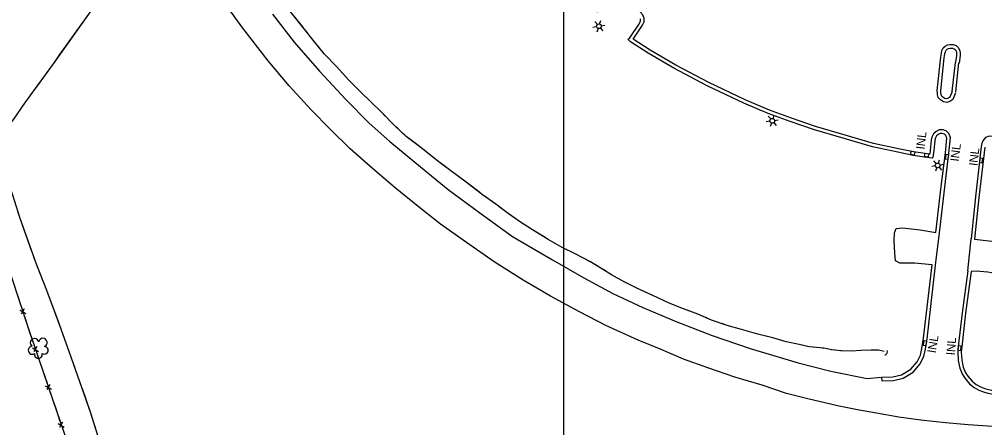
# Model space of a CAD drawing. Extents: x 353423 to 364002, y 127000 to 201942.
# Drawn here: x 360621 to 361293, y 159093 to 159377 of the extents above; entities that cross this region are included whole.
import ezdxf

# ---------------------------------------------------------------- set-up
doc = ezdxf.new("R2010")
doc.units = 0
for name, color, linetype in [('E_DTM_SlopeBottom', 7, 'Continuous'), ('E_FEN_Generic', 7, 'Continuous'), ('E_LAND_BrushLine', 7, 'Continuous'), ('E_LAND_TreeLine', 7, 'Continuous'), ('E_MISCPROP', 7, 'Continuous'), ('E_STRUCT_WingWall', 7, 'Continuous')]:
    doc.layers.add(name, color=color, linetype=linetype)

msp = doc.modelspace()

# ---------------------------------------------------------------- linework, layer by layer
at = {"layer": 'E_DTM_SlopeBottom'}
for p, q in [((360621.52, 159174.68), (360625.74, 159172.17)), ((360624.64, 159175.52), (360622.51, 159171.89)), ((360630.35, 159148.33), (360634.61, 159145.86)), ((360633.46, 159149.21), (360631.37, 159145.55)), ((360639.34, 159122.04), (360643.59, 159119.58)), ((360642.45, 159122.93), (360640.36, 159119.27)), ((360648.28, 159095.75), (360652.53, 159093.28)), ((360651.39, 159096.63), (360649.29, 159092.97))]:
    msp.add_line(p, q, dxfattribs=at)
for points in [[(361244.12, 159282.55), (361244.51, 159284.51), (361241.56, 159285.09), (361241.18, 159283.13), (361244.12, 159282.55)], [(361253.82, 159281.23), (361254.08, 159283.21), (361251.1, 159283.61), (361250.84, 159281.62), (361253.82, 159281.23)], [(361265.47, 159279.84), (361267.45, 159279.6), (361267.81, 159282.57), (361265.83, 159282.81), (361265.47, 159279.84)], [(361291.54, 159280), (361289.55, 159280.24), (361289.2, 159277.26), (361291.19, 159277.02), (361291.54, 159280)], [(360615.64, 159198.14), (360627.39, 159162.34), (360644.85, 159111.27), (360654.23, 159083.58), (360672.17, 159030.22), (360695.4, 158961.24), (360705.96, 158929.71), (360718.61, 158890.6), (360728.6, 158860.84), (360787.98, 158856.41), (360839.69, 158852.92), (360894.67, 158848.76), (360948.68, 158844.93), (361006.68, 158840.67), (361041.64, 158838.35), (361085.99, 158833.81), (361106.71, 158830.21)], [(360619.71, 159185.75), (360622.81, 159176.32)], [(360624.85, 159170.08), (360627.39, 159162.34), (360628.41, 159159.37)], [(360628.41, 159159.37), (360631.62, 159149.98)], [(361250.07, 159150.32), (361252.04, 159149.99), (361252.53, 159152.95), (361250.55, 159153.28), (361250.07, 159150.32)], [(361276.39, 159149.58), (361274.4, 159149.72), (361274.18, 159146.73), (361276.18, 159146.58), (361276.39, 159149.58)], [(360633.74, 159143.77), (360637.39, 159133.09)], [(360637.39, 159133.09), (360640.6, 159123.7)], [(360642.72, 159117.49), (360644.85, 159111.27), (360646.36, 159106.81)], [(360646.36, 159106.81), (360649.55, 159097.4)]]:
    msp.add_lwpolyline(points, dxfattribs=at)
msp.add_arc((361223.02, 159145.54), 2.13, 279.93081, 26.17037, dxfattribs=at)
at = {"layer": 'E_FEN_Generic'}
for centre, radius, start, end in [((360631.86, 159151.82), 2.97, 11.4515, 232.68538), ((360637.71, 159152.02), 2.97, 289.10232, 172.07559), ((360630.27, 159146.69), 2.78, 94.42239, 302.19538), ((360638.77, 159146.6), 2.61, 233.80755, 91.74016), ((360634.5, 159143.91), 2.78, 171.09941, 12.11045)]:
    msp.add_arc(centre, radius, start, end, dxfattribs=at)
at = {"layer": 'E_LAND_BrushLine'}
for p, q in [((361024.98, 159373.62), (361025.82, 159376)), ((361022.84, 159371.75), (361020.28, 159371.33)), ((361023.38, 159373.37), (361021.68, 159375.36)), ((361023.88, 159370.54), (361023.01, 159368.08)), ((361025.53, 159370.8), (361027.19, 159368.82)), ((361026.08, 159372.34), (361028.54, 159372.85)), ((361144.03, 159307.59), (361142.33, 159309.58)), ((361145.63, 159307.85), (361146.47, 159310.22)), ((361143.49, 159305.98), (361140.93, 159305.55)), ((361144.53, 159304.76), (361143.66, 159302.31)), ((361146.18, 159305.02), (361147.84, 159303.05)), ((361146.73, 159306.56), (361149.18, 159307.07)), ((361258.54, 159274.98), (361255.98, 159274.55)), ((361259.07, 159276.6), (361257.37, 159278.58)), ((361260.67, 159276.85), (361261.52, 159279.22)), ((361261.78, 159275.56), (361264.23, 159276.07)), ((361259.57, 159273.76), (361258.7, 159271.31)), ((361261.23, 159274.02), (361262.89, 159272.05))]:
    msp.add_line(p, q, dxfattribs=at)
for centre in [(361024.45, 159372.07), (361145.1, 159306.29), (361260.14, 159275.3)]:
    msp.add_circle(centre, 1.64, dxfattribs=at)
at = {"layer": 'E_LAND_TreeLine'}
msp.add_line((361000, 157500), (361000, 160500), dxfattribs=at)
at = {"layer": 'E_MISCPROP'}
for points in [[(361298.38, 159093.71), (361281.32, 159094.83), (361265.67, 159096.15), (361248.51, 159098.05), (361233.08, 159100.2), (361217.65, 159102.8), (361204.27, 159105.14), (361190.51, 159107.9), (361169.71, 159112.8), (361154.95, 159116.53), (361138.05, 159122.36), (361119.11, 159128.03), (361100.22, 159134.41), (361083.28, 159140.57), (361067.77, 159147.11), (361051.82, 159153.81), (361029.25, 159163.84), (361010.91, 159173.38), (360990.74, 159184.4), (360971.8, 159195.38), (360951.7, 159208.13), (360932.28, 159221.65), (360914.3, 159234.42), (360898.8, 159246.64), (360882.81, 159259.65), (360867.03, 159273.12), (360851.35, 159286.75), (360837.6, 159300.6), (360824.31, 159314.04), (360808.99, 159330.62), (360794.38, 159348.15), (360776.17, 159371.77), (360760.43, 159393.4)], [(361048.32, 159363.13), (361054.88, 159372.79), (361055.91, 159375.25), (361056.02, 159377.59), (361055.08, 159380.03), (361053.19, 159382.13), (361038.09, 159392.77), (361035.74, 159394.03), (361033.63, 159394.26), (361031.43, 159393.87), (361029.86, 159392.11), (361024.69, 159384.73), (361022.73, 159381.89)], [(360797.32, 159380.54), (360812.54, 159361.04), (360829.98, 159340.87), (360848.61, 159320.91), (360864.56, 159304.78), (360879.03, 159291.85), (360900.31, 159274.4), (360919.71, 159258.44), (360941.65, 159242.31), (360964.44, 159225.88), (360992.11, 159209.51), (361013.88, 159197.1), (361034.23, 159186.12), (361054.94, 159176.5), (361078.59, 159166.36), (361103.29, 159157.03), (361129.6, 159147.97), (361162.98, 159137.83), (361185.91, 159132.24), (361211.02, 159126.99), (361221.15, 159127.96)], [(361258.9, 159228.71), (361262.61, 159260.51), (361265.48, 159284.1), (361266.43, 159294.3), (361265.71, 159296.05), (361264.79, 159296.93), (361263.36, 159297.52), (361261.84, 159297.54), (361260.58, 159296.86), (361259.28, 159295.75), (361258.41, 159294.04), (361258.11, 159292.42), (361257.95, 159290.27), (361257.36, 159285.64), (361256.83, 159280.69), (361256.42, 159280.4), (361251.09, 159281.08), (361242.99, 159282.25), (361232.39, 159284.4), (361214.89, 159288.19), (361195.12, 159293.91), (361174.5, 159299.92), (361157.56, 159305.88), (361142.29, 159311.34), (361125.22, 159318.58), (361099.72, 159330.67), (361076.69, 159342.92), (361058.74, 159353.4), (361046.55, 159361.29), (361044.79, 159362.84), (361044.98, 159363.38), (361045.96, 159364.11), (361052.67, 159373.99), (361053.43, 159375.81), (361053.49, 159377.18)], [(361254.55, 159283.16), (361251.42, 159283.56), (361243.42, 159284.72), (361232.9, 159286.85), (361215.5, 159290.62), (361195.82, 159296.31), (361175.26, 159302.3), (361158.4, 159308.23), (361143.2, 159313.67), (361126.24, 159320.86), (361100.84, 159332.9), (361077.91, 159345.1), (361060.05, 159355.53), (361048.39, 159363.08)], [(361272.61, 159325.84), (361270.62, 159321.02), (361268.65, 159319.69), (361266.43, 159319.16), (361264.09, 159319.44), (361262.05, 159320.8), (361260.55, 159322.63), (361260.09, 159324.33), (361259.91, 159325.8), (361259.86, 159327.31), (361262.26, 159350.56), (361262.74, 159353.39), (361263.12, 159355.27), (361263.94, 159356.99), (361265.31, 159358.26), (361266.92, 159359.12), (361268.7, 159359.46), (361270.85, 159359.43), (361273.04, 159358.66), (361274.6, 159357.14), (361275.64, 159354.99), (361275.73, 159353.29), (361275.76, 159351.66), (361275.03, 159346.52)], [(361270.3, 159326.8), (361268.59, 159322.67), (361267.63, 159322.02), (361266.28, 159321.7), (361264.98, 159321.85), (361263.74, 159322.67), (361262.83, 159323.79), (361262.55, 159324.81), (361262.4, 159325.99), (361262.36, 159327.22), (361264.74, 159350.22), (361265.2, 159352.93), (361265.51, 159354.48), (361265.99, 159355.48), (361266.77, 159356.21), (361267.76, 159356.73), (361268.92, 159356.96), (361270.41, 159356.93), (361271.68, 159356.48), (361272.54, 159355.65), (361273.17, 159354.36), (361273.23, 159353.21), (361273.26, 159351.81), (361272.55, 159346.87)], [(361270.3, 159326.8), (361272.45, 159346.88)], [(361272.79, 159326.53), (361274.94, 159346.61)], [(361261.38, 159228.42), (361265.09, 159260.22), (361267.97, 159283.83), (361268.98, 159294.68), (361267.82, 159297.49), (361266.17, 159299.06), (361263.87, 159300.02), (361261.22, 159300.05), (361259.16, 159298.93), (361257.28, 159297.33), (361256.01, 159294.85), (361255.63, 159292.74), (361255.46, 159290.52), (361254.87, 159285.93), (361254.58, 159283.16)], [(361302.48, 159276.96), (361303.6, 159286.6), (361303.55, 159289.74), (361302.36, 159292.93), (361300.53, 159295.08), (361298.28, 159295.49), (361295.94, 159295.73), (361293.42, 159294.68), (361291.49, 159292.46), (361290.9, 159290.53), (361290.4, 159288.45), (361289.56, 159280.25), (361286.36, 159253.32), (361283.34, 159224.31)], [(361292.86, 159288.02), (361292.04, 159279.98), (361288.84, 159253.04), (361285.83, 159224.05)], [(361256.25, 159206.09), (361244.07, 159207.33), (361238.25, 159207.28), (361233.84, 159207.3), (361230.89, 159208.83), (361230.25, 159214.15), (361229.98, 159222.96), (361230.19, 159228.36), (361231.25, 159231.39), (361235.89, 159231.88), (361247.89, 159230.37), (361258.9, 159228.71)], [(361258.73, 159205.8), (361261.38, 159228.42)], [(361281.03, 159201.84), (361283.34, 159224.31)], [(361285.83, 159224.05), (361301.87, 159222.18), (361306.36, 159222.19), (361309.65, 159221.77), (361310.92, 159218.35), (361310.65, 159212.29), (361309.58, 159206.11), (361308.67, 159201.67), (361306.64, 159199.5), (361300.16, 159200.12), (361295.03, 159201.1), (361289.54, 159201.49), (361287.87, 159201.67), (361283.5, 159201.51)], [(361221.15, 159127.96), (361229, 159128.08), (361235.08, 159129.62), (361241.38, 159133.44), (361245.84, 159138.52), (361248.14, 159143.29), (361249.17, 159147.99), (361250.34, 159155.06), (361256.25, 159206.09)], [(361221.15, 159127.96), (361221.19, 159125.46), (361229.33, 159125.58), (361236.06, 159127.29), (361243, 159131.51), (361247.94, 159137.12), (361250.52, 159142.46), (361251.63, 159147.52), (361252.82, 159154.71), (361258.73, 159205.8)], [(361281.03, 159201.84), (361277.09, 159172.72), (361274.37, 159149.26), (361274.09, 159145.39), (361274.47, 159139.44), (361275.47, 159134.15), (361277.34, 159129.83), (361279.2, 159127.03), (361282.35, 159123.36), (361285.61, 159120.82), (361288.77, 159119), (361292.81, 159117.43), (361295.09, 159116.92), (361298.91, 159116.04), (361299.47, 159118.48)], [(361283.5, 159201.51), (361279.57, 159172.41), (361276.86, 159149.03), (361276.6, 159145.38), (361276.95, 159139.75), (361277.87, 159134.89), (361279.54, 159131.03), (361281.2, 159128.54), (361284.08, 159125.18), (361287.01, 159122.9), (361289.85, 159121.26), (361293.54, 159119.83), (361295.65, 159119.35), (361299.47, 159118.48)]]:
    msp.add_lwpolyline(points, dxfattribs=at)
at = {"layer": 'E_STRUCT_WingWall'}
for points in [[(360694.14, 159413.67), (360670.47, 159382.03), (360645.89, 159347.5), (360624.85, 159318.55), (360617.12, 159307.5), (360611.07, 159299.26), (360604.63, 159290.93)], [(360818.4, 159371.65), (360811.26, 159380.4), (360806.15, 159386.76), (360799.8, 159395.22), (360799.4, 159395.74)], [(361222.98, 159145.81), (361219.02, 159146.81), (361213.99, 159146.79), (361206.68, 159146.43), (361200.34, 159146.14), (361193.21, 159146.32), (361186.58, 159146.95), (361180.86, 159148.09), (361170.63, 159149.15), (361163.73, 159150.65), (361154.69, 159152.54), (361145.48, 159155.38), (361135.03, 159157.96), (361123.59, 159161.05), (361113.69, 159164.01), (361102.84, 159167.7), (361093.29, 159171.73), (361083.42, 159175.53), (361073.33, 159179.49), (361061.92, 159184.8), (361051.23, 159189.59), (361042.14, 159194.28), (361033.28, 159199.08), (361026.57, 159203.4), (361018.59, 159208.14), (361008.48, 159213.62), (360998.86, 159218.23), (360989.24, 159223.71), (360978.23, 159230.56), (360969.19, 159236.35), (360960.5, 159242.44), (360952.68, 159248.29), (360943.58, 159254.86), (360932.13, 159263.55), (360921.41, 159271.46), (360911.35, 159279.12), (360900.53, 159287.81), (360890.46, 159295.43), (360882.28, 159303.1), (360873.39, 159312.11), (360865.6, 159319.75), (360858.55, 159326.41), (360850.45, 159334.67), (360841.82, 159344), (360833.61, 159352.68), (360826.58, 159361.28), (360818.48, 159371.55), (360811.26, 159380.4)], [(360665.3, 159374.77), (360649.33, 159352.33)], [(360822.33, 159366.67), (360821.02, 159368.33)], [(360826.26, 159361.68), (360824.95, 159363.34)], [(360830.27, 159356.76), (360828.93, 159358.4)], [(360649.33, 159352.33), (360645.89, 159347.5), (360633.19, 159330.02)], [(360853.94, 159331.11), (360850.45, 159334.67), (360841.82, 159344), (360833.61, 159352.68), (360832.95, 159353.48)], [(360875.84, 159309.62), (360873.39, 159312.11), (360865.6, 159319.75), (360858.55, 159326.41), (360853.94, 159331.11)], [(360627.6, 159322.33), (360626.49, 159320.8)], [(360630.95, 159326.94), (360629.84, 159325.41)], [(360624.27, 159317.71), (360623.18, 159316.16)], [(360880.3, 159305.11), (360878.81, 159306.61)], [(360884.85, 159300.68), (360883.31, 159302.13)], [(360889.48, 159296.34), (360887.94, 159297.79)], [(360916.98, 159274.83), (360911.35, 159279.12), (360900.53, 159287.81), (360892.77, 159293.68)], [(360941.53, 159256.42), (360932.13, 159263.55), (360921.41, 159271.46), (360916.98, 159274.83)], [(360613.77, 159263.69), (360621.51, 159238.63), (360632.9, 159206.87), (360640.17, 159188.59), (360650.23, 159161.55), (360657.37, 159141.3), (360664.62, 159120.92), (360670.77, 159103.23), (360675.78, 159086.9)], [(360946.64, 159252.65), (360944.92, 159253.89)], [(360951.79, 159248.94), (360950.07, 159250.18)], [(360620.22, 159242.79), (360621.51, 159238.63), (360629.8, 159215.51)], [(360956.88, 159245.15), (360955.18, 159246.42)], [(360985.91, 159225.78), (360978.23, 159230.56), (360969.19, 159236.35), (360960.5, 159242.44), (360960.27, 159242.62)], [(361012.9, 159211.23), (361008.48, 159213.62), (360998.86, 159218.23), (360989.24, 159223.71), (360985.91, 159225.78)], [(360631.15, 159211.76), (360631.82, 159209.88)], [(361018.48, 159208.2), (361016.62, 159209.21)], [(360633.19, 159206.14), (360633.93, 159204.29)], [(361023.94, 159204.96), (361022.12, 159206.04)], [(361029.33, 159201.62), (361027.56, 159202.76)], [(360635.41, 159200.58), (360636.14, 159198.73)], [(360637.62, 159195.02), (360640.17, 159188.59), (360647.84, 159167.98)], [(361060.28, 159185.53), (361051.23, 159189.59), (361042.14, 159194.28), (361033.28, 159199.08), (361032.89, 159199.33)], [(361088.52, 159173.57), (361083.42, 159175.53), (361073.33, 159179.49), (361061.92, 159184.8), (361060.28, 159185.53)], [(360647.84, 159167.98), (360650.23, 159161.55), (360657.37, 159141.3), (360657.57, 159140.74)], [(361094.43, 159171.25), (361093.29, 159171.73), (361092.47, 159172.05)], [(361100.28, 159168.78), (361098.33, 159169.61)], [(361106.22, 159166.55), (361104.22, 159167.23)], [(361139.73, 159156.8), (361135.03, 159157.96), (361123.59, 159161.05), (361113.69, 159164.01), (361110.23, 159165.19)], [(361169.47, 159149.4), (361163.73, 159150.65), (361154.69, 159152.54), (361145.48, 159155.38), (361139.73, 159156.8)], [(361175.76, 159148.62), (361173.66, 159148.84)], [(361182.06, 159147.85), (361180.86, 159148.09), (361179.97, 159148.18)], [(361188.3, 159146.78), (361186.58, 159146.95), (361186.2, 159147.02)], [(361222.98, 159145.81), (361219.02, 159146.81), (361213.99, 159146.79), (361206.68, 159146.43), (361200.34, 159146.14), (361193.21, 159146.32), (361192.51, 159146.38)], [(360658.91, 159136.99), (360659.58, 159135.11)], [(360660.91, 159131.35), (360661.58, 159129.47)], [(360662.92, 159125.71), (360663.59, 159123.83)], [(360664.92, 159120.07), (360670.77, 159103.23), (360674.02, 159092.63)]]:
    msp.add_lwpolyline(points, dxfattribs=at)

# ---------------------------------------------------------------- texts
at = {"layer": 'E_DTM_SlopeBottom'}
for rotation, p in [(83.05261, (361250.93, 159286.14)), (83.05261, (361274.82, 159277.73)), (83.23852, (361287.71, 159274.67)), (80.62127, (361258.78, 159144.35)), (85.91957, (361272.1, 159143.02))]:
    msp.add_text('INL', height=6, rotation=rotation, dxfattribs=at).set_placement(p)

doc.saveas('drawing.dxf')
